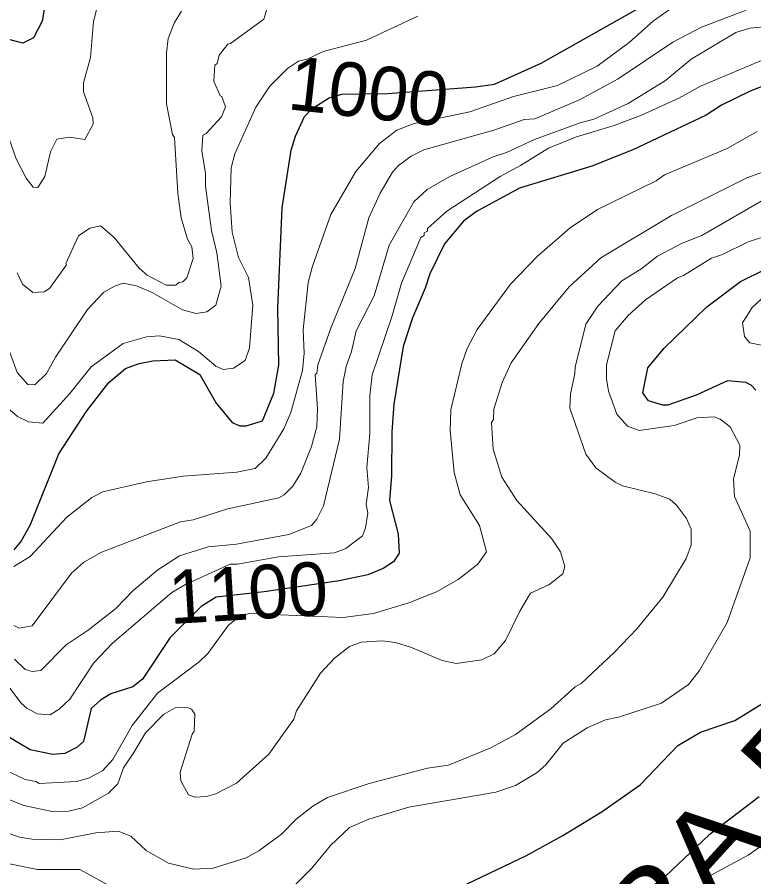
# Model space of a CAD drawing. Extents: x 598.3 to 623.2, y 6902.2 to 6930.1.
# Drawn here: x 612.063 to 613.162, y 6924.757 to 6926.04 of the extents above; entities that cross this region are included whole.
import ezdxf
from ezdxf.enums import TextEntityAlignment as Align

# ---------------------------------------------------------------- set-up
doc = ezdxf.new("R2010")
doc.units = 0
doc.header["$LTSCALE"] = 0.032
for name, color, linetype, lineweight in [('1', 7, 'Continuous', 25), ('2', 7, 'Continuous', 13), ('26', 7, 'Continuous', 25)]:
    doc.layers.add(name, color=color, linetype=linetype, lineweight=lineweight)
doc.layers.add('61', color=7, linetype='Continuous')

msp = doc.modelspace()

# ---------------------------------------------------------------- linework, layer by layer
at = {"layer": '1'}
for points in [[(612.1102, 6926.0925), (612.1003, 6926.0337), (612.0875, 6926.0091), (612.0714, 6926.0009), (612.0505, 6926.0064), (612.0461, 6926.0144), (612.0371, 6926.0221), (612.0209, 6926.0585)], [(612.0583, 6925.245), (612.0682, 6925.2571), (612.0826, 6925.2827), (612.1249, 6925.3883), (612.1666, 6925.4525), (612.1997, 6925.495), (612.2243, 6925.5158), (612.2448, 6925.5232), (612.2652, 6925.5272), (612.2985, 6925.5286), (612.3353, 6925.5067), (612.3596, 6925.4639), (612.3838, 6925.435), (612.3951, 6925.4301), (612.4048, 6925.4301), (612.4291, 6925.4377), (612.4461, 6925.4789), (612.4533, 6925.5204), (612.4517, 6925.6058), (612.4582, 6925.7552), (612.472, 6925.8416), (612.4784, 6925.8623), (612.4915, 6925.8917), (612.503, 6925.9038), (612.5283, 6925.9196), (612.5476, 6925.925), (612.616, 6925.926), (612.7466, 6925.9359), (612.7752, 6925.94), (612.8447, 6925.9714), (613.0137, 6926.0668)], [(613.2874, 6925.9814), (613.1569, 6925.9292), (613.1139, 6925.9085), (613.091, 6925.8938), (612.9816, 6925.8418), (612.9205, 6925.8176), (612.8127, 6925.7846), (612.7483, 6925.7497), (612.7289, 6925.7355), (612.7004, 6925.7015), (612.6786, 6925.657), (612.6719, 6925.6357), (612.6527, 6925.5911), (612.6388, 6925.5485), (612.6249, 6925.4624), (612.6218, 6925.4211), (612.6217, 6925.3553), (612.6186, 6925.3186), (612.6316, 6925.2684), (612.633, 6925.2401), (612.6244, 6925.2272), (612.609, 6925.2174), (612.5862, 6925.2079), (612.5435, 6925.1987), (612.4315, 6925.1827), (612.36, 6925.1746), (612.3377, 6925.1605), (612.2914, 6925.1143), (612.2497, 6925.0524), (612.2355, 6925.0408), (612.2028, 6925.0303), (612.1873, 6925.0207), (612.1733, 6925.0082), (612.162, 6924.9592), (612.1524, 6924.9505), (612.1341, 6924.9411), (612.1163, 6924.9396), (612.0823, 6924.9465), (612.0378, 6924.9729)], [(613.165, 6925.4832), (613.1582, 6925.4908), (613.1503, 6925.4948), (613.1227, 6925.4972), (613.076, 6925.476), (613.0339, 6925.4608), (613.0262, 6925.4609), (613.005, 6925.4674), (612.9967, 6925.4795), (613.0039, 6925.5166), (613.0282, 6925.546), (613.0922, 6925.6075), (613.1425, 6925.6455), (613.2147, 6925.6813)], [(612.7228, 6924.7415), (612.8227, 6924.7892), (612.8773, 6924.8188), (612.9361, 6924.8547), (612.9927, 6924.8944), (613.0489, 6924.953), (613.0828, 6924.9733), (613.1336, 6924.9907), (613.1805, 6925.0192)], [(613.17, 6924.8765), (613.095, 6924.8194), (613.0305, 6924.7582), (612.956, 6924.6983)]]:
    msp.add_lwpolyline(points, dxfattribs=at)
at = {"layer": '2'}
for points in [[(611.9806, 6926.0388), (611.9916, 6926.0135), (612.008, 6925.9857), (612.0108, 6925.9718), (612.0615, 6925.8283), (612.0765, 6925.7997), (612.0869, 6925.786), (612.0936, 6925.7855), (612.1044, 6925.802), (612.1124, 6925.8391), (612.122, 6925.8579), (612.1409, 6925.8608), (612.1641, 6925.8575), (612.1764, 6925.88), (612.1757, 6925.8899), (612.162, 6925.9284), (612.162, 6925.942), (612.1723, 6925.9799), (612.1767, 6926.0335), (612.1832, 6926.0588)], [(612.4371, 6926.0566), (612.431, 6926.0369), (612.381, 6926.0004), (612.3772, 6925.9997), (612.3644, 6925.9831), (612.3612, 6925.9705), (612.3579, 6925.9681), (612.3564, 6925.9442), (612.3659, 6925.9225), (612.3685, 6925.9217), (612.374, 6925.9061), (612.3676, 6925.8914), (612.3449, 6925.8664), (612.34, 6925.8637), (612.3384, 6925.8406), (612.3441, 6925.8068), (612.3441, 6925.7877), (612.3529, 6925.7218), (612.3609, 6925.6881), (612.3675, 6925.6387), (612.3594, 6925.6101), (612.3457, 6925.6), (612.3298, 6925.5977), (612.3098, 6925.6031), (612.2642, 6925.6291), (612.241, 6925.639), (612.2211, 6925.6429), (612.2083, 6925.6385), (612.1918, 6925.6289), (612.1679, 6925.6037), (612.12, 6925.5324), (612.1066, 6925.5084), (612.0894, 6925.4911), (612.0789, 6925.4916), (612.063, 6925.5097), (612.0476, 6925.5521)], [(613.036, 6926.0508), (613.0124, 6926.0346), (612.9761, 6926.0021), (612.9285, 6925.9665), (612.869, 6925.9378), (612.8033, 6925.9215), (612.7386, 6925.8988), (612.6552, 6925.8811), (612.6293, 6925.8713), (612.6036, 6925.8514), (612.5681, 6925.8098), (612.5312, 6925.7452), (612.5036, 6925.6684), (612.4971, 6925.6438), (612.4898, 6925.5734), (612.4914, 6925.5383), (612.4889, 6925.5127), (612.4712, 6925.4498), (612.4609, 6925.4257), (612.4342, 6925.382), (612.4179, 6925.3664), (612.3909, 6925.3611), (612.3107, 6925.3548), (612.2561, 6925.3468), (612.1906, 6925.3319), (612.1741, 6925.3234), (612.1372, 6925.2937), (612.0824, 6925.2354), (612.058, 6925.2205)], [(612.0628, 6925.6585), (612.0706, 6925.6416), (612.0861, 6925.6292), (612.1031, 6925.6299), (612.111, 6925.6349), (612.1366, 6925.6703), (612.1354, 6925.6724), (612.1542, 6925.7136), (612.1711, 6925.7252), (612.1873, 6925.7286), (612.2078, 6925.7112), (612.2448, 6925.6655), (612.2569, 6925.6547), (612.285, 6925.6398), (612.2995, 6925.6398), (612.3042, 6925.6438), (612.3099, 6925.6448), (612.316, 6925.6508), (612.3254, 6925.6797), (612.3237, 6925.6973), (612.3173, 6925.7086), (612.3077, 6925.7407), (612.3026, 6925.7775), (612.2979, 6925.8604), (612.2947, 6925.865), (612.2858, 6925.9107), (612.2858, 6925.9863), (612.2881, 6926.008), (612.2977, 6926.0318), (612.308, 6926.049)], [(612.6509, 6925.8324), (612.6698, 6925.8419), (612.7742, 6925.8713), (612.8196, 6925.8874), (612.8354, 6925.8883), (612.9032, 6925.9172), (612.9596, 6925.9478), (613.0415, 6926.0026), (613.0839, 6926.025), (613.1505, 6926.0504)], [(612.0489, 6925.4565), (612.0632, 6925.4443), (612.0799, 6925.4359), (612.1011, 6925.4342), (612.1413, 6925.4782), (612.1732, 6925.5182), (612.2213, 6925.5528), (612.2561, 6925.5629), (612.2755, 6925.5644), (612.3042, 6925.5588), (612.3333, 6925.5411), (612.3592, 6925.5193), (612.3703, 6925.5143), (612.3856, 6925.5161), (612.4032, 6925.5276), (612.4096, 6925.5466), (612.4145, 6925.6103), (612.4082, 6925.6514), (612.3933, 6925.6813), (612.3836, 6925.719), (612.3805, 6925.7627), (612.3822, 6925.8152), (612.3879, 6925.8361), (612.4191, 6925.9055), (612.4397, 6925.937), (612.4663, 6925.9635), (612.4826, 6925.9741), (612.4954, 6925.9773), (612.5196, 6925.9886), (612.5843, 6926.0056), (612.6608, 6926.0413)], [(612.5926, 6925.5062), (612.6219, 6925.5926), (612.6363, 6925.6432), (612.6655, 6925.7109), (612.67, 6925.7141), (612.6703, 6925.718), (612.675, 6925.7205), (612.6753, 6925.7247), (612.7043, 6925.7506), (612.7834, 6925.8023), (612.8142, 6925.8185), (612.8556, 6925.8445), (612.8976, 6925.8612), (612.9536, 6925.878), (612.9947, 6925.8934), (613.0505, 6925.9189), (613.0828, 6925.9371), (613.2056, 6925.9884), (613.2294, 6925.9928), (613.3023, 6926.0156), (613.3589, 6926.0407)], [(613.1879, 6926.0265), (613.1561, 6926.0234), (613.1354, 6926.0171), (613.0686, 6925.9772), (613.0303, 6925.9456), (612.9749, 6925.9111), (612.9234, 6925.8877), (612.9028, 6925.8823), (612.8348, 6925.8572), (612.7931, 6925.8379), (612.7734, 6925.8313), (612.7085, 6925.8021), (612.6745, 6925.7828), (612.6548, 6925.7642), (612.6182, 6925.6999), (612.5958, 6925.6243), (612.5686, 6925.5719), (612.5617, 6925.5412), (612.5537, 6925.5188), (612.5496, 6925.4961), (612.5439, 6925.4101), (612.5198, 6925.3106), (612.5102, 6925.291), (612.5019, 6925.2812), (612.4682, 6925.2682), (612.39, 6925.2536), (612.3479, 6925.2495), (612.305, 6925.236), (612.2726, 6925.2154), (612.236, 6925.1843), (612.21, 6925.1576), (612.1689, 6925.1252), (612.1358, 6925.1036), (612.098, 6925.0651), (612.0853, 6925.0637), (612.0748, 6925.0667), (612.0591, 6925.0822)], [(613.1671, 6925.8695), (613.1223, 6925.8438), (613.0291, 6925.8045), (613.0165, 6925.7958), (612.9291, 6925.7529), (612.8879, 6925.7256), (612.8387, 6925.6826), (612.799, 6925.6413), (612.7495, 6925.574), (612.7345, 6925.5456), (612.7262, 6925.5226), (612.7099, 6925.4541), (612.7092, 6925.4234), (612.7149, 6925.3605), (612.7242, 6925.3274), (612.7527, 6925.2814), (612.7632, 6925.2421), (612.7505, 6925.2238), (612.7211, 6925.2009), (612.6887, 6925.1826), (612.6474, 6925.166), (612.5945, 6925.15), (612.5495, 6925.1444), (612.4092, 6925.1499), (612.394, 6925.1457), (612.378, 6925.1327), (612.3476, 6925.0906), (612.3345, 6925.0781), (612.2722, 6925.0312), (612.2344, 6924.9832), (612.2058, 6924.9324), (612.1902, 6924.9153), (612.1693, 6924.9044), (612.1513, 6924.8997), (612.0958, 6924.8967), (612.0909, 6924.8997), (612.0748, 6924.9027), (612.0434, 6924.9173)], [(611.9561, 6924.9104), (612.073, 6924.8639), (612.1149, 6924.8547), (612.1396, 6924.8554), (612.1602, 6924.86), (612.1993, 6924.8822), (612.2129, 6924.8959), (612.2218, 6924.92), (612.2371, 6924.9426), (612.2544, 6924.9721), (612.2811, 6924.9996), (612.2985, 6925.0092), (612.317, 6925.0099), (612.3231, 6925.0073), (612.3279, 6924.9999), (612.327, 6924.9746), (612.3239, 6924.9703), (612.3061, 6924.9136), (612.3072, 6924.9005), (612.3185, 6924.8796), (612.3281, 6924.8762), (612.3456, 6924.877), (612.3594, 6924.8811), (612.3904, 6924.8968), (612.4385, 6924.9401), (612.4757, 6924.9924), (612.4795, 6925.0049), (612.5156, 6925.0609), (612.5365, 6925.0834), (612.5588, 6925.1008), (612.5763, 6925.1072), (612.6074, 6925.1095), (612.6277, 6925.1071), (612.6515, 6925.0996), (612.6972, 6925.08), (612.7182, 6925.0756), (612.7565, 6925.0811), (612.7745, 6925.09), (612.7917, 6925.1096), (612.813, 6925.1538), (612.8288, 6925.1805), (612.8563, 6925.1928), (612.8774, 6925.2093), (612.8799, 6925.2205), (612.8735, 6925.242), (612.8605, 6925.2617), (612.8087, 6925.3185), (612.7863, 6925.3534), (612.773, 6925.3954), (612.7707, 6925.4349), (612.7739, 6925.4397), (612.774, 6925.4549), (612.7867, 6925.4946), (612.8, 6925.5243), (612.8414, 6925.5826), (612.8868, 6925.6376), (612.9338, 6925.6806), (613.0392, 6925.744), (613.1517, 6925.7999), (613.2766, 6925.8453)], [(612.0577, 6925.1322), (612.0657, 6925.1282), (612.0855, 6925.1318), (612.1439, 6925.2104), (612.162, 6925.226), (612.1876, 6925.2413), (612.3066, 6925.287), (612.3257, 6925.2901), (612.3775, 6925.3063), (612.4535, 6925.3225), (612.4613, 6925.3271), (612.4743, 6925.34), (612.4861, 6925.3597), (612.5019, 6925.3993), (612.51, 6925.4287), (612.5109, 6925.4554), (612.5076, 6925.5068), (612.5101, 6925.5083), (612.5117, 6925.521), (612.5309, 6925.5756), (612.5674, 6925.6648), (612.5877, 6925.7407), (612.6044, 6925.7774), (612.6232, 6925.8087), (612.6321, 6925.8184), (612.6509, 6925.8324)], [(612.0423, 6924.8248), (612.0662, 6924.8165), (612.0853, 6924.8133), (612.1269, 6924.8125), (612.1803, 6924.823), (612.2137, 6924.8253), (612.2323, 6924.8179), (612.2556, 6924.7964), (612.2888, 6924.7774), (612.3266, 6924.7688), (612.3553, 6924.7702), (612.4046, 6924.7856), (612.4237, 6924.7959), (612.4571, 6924.8209), (612.4793, 6924.8431), (612.5043, 6924.8628), (612.5261, 6924.8754), (612.588, 6924.8967), (612.6751, 6924.9192), (612.7065, 6924.9238), (612.7695, 6924.9495), (612.8066, 6924.9696), (612.8593, 6925.008), (612.8954, 6925.0409), (612.9046, 6925.0457), (612.9538, 6925.0919), (612.9882, 6925.1279), (613.0264, 6925.1743), (613.0611, 6925.2323), (613.0685, 6925.252), (613.0685, 6925.276), (613.0615, 6925.292), (613.0468, 6925.3117), (613.037, 6925.3207), (613.0149, 6925.3289), (612.9661, 6925.3405), (612.9553, 6925.346), (612.9266, 6925.3673), (612.9117, 6925.3878), (612.8875, 6925.4566), (612.8887, 6925.4777), (612.8953, 6925.5078), (612.8954, 6925.5178), (612.9116, 6925.582), (612.9295, 6925.6085), (612.9652, 6925.6466), (612.9934, 6925.6638), (613.0182, 6925.6833), (613.0551, 6925.7026), (613.0844, 6925.7142), (613.2367, 6925.8023)], [(613.0809, 6925.0652), (613.1226, 6925.1365), (613.1569, 6925.233), (613.1568, 6925.273), (613.1334, 6925.3249), (613.1318, 6925.351), (613.1406, 6925.3864), (613.1414, 6925.4014), (613.1267, 6925.4284), (613.112, 6925.4399), (613.103, 6925.4438), (613.0769, 6925.4423), (613.0434, 6925.4306), (612.9912, 6925.423), (612.9739, 6925.4296), (612.9578, 6925.4476), (612.9455, 6925.4819), (612.9423, 6925.5004), (612.9423, 6925.521), (612.9554, 6925.5719), (612.9749, 6925.5947), (613.0006, 6925.6181), (613.0481, 6925.6509), (613.0574, 6925.6545), (613.099, 6925.6805), (613.1155, 6925.6859), (613.1535, 6925.7045), (613.1784, 6925.7124)], [(613.1789, 6925.6245), (613.1596, 6925.6068), (613.1455, 6925.5839), (613.1481, 6925.5634), (613.1562, 6925.5538), (613.1758, 6925.55)], [(612.0334, 6925.0624), (612.0688, 6925.0165), (612.0772, 6925.009), (612.0929, 6925.0004), (612.1121, 6924.9989), (612.1255, 6925.0075), (612.1415, 6925.0221), (612.1772, 6925.0764), (612.2053, 6925.1059), (612.2939, 6925.1817), (612.3139, 6925.1936), (612.3805, 6925.2236), (612.3918, 6925.2237), (612.4531, 6925.2349), (612.5363, 6925.2408), (612.5535, 6925.247), (612.578, 6925.2659), (612.5828, 6925.2779), (612.5861, 6925.2999), (612.5836, 6925.3134), (612.587, 6925.3382), (612.5845, 6925.3679), (612.5893, 6925.4188), (612.5893, 6925.4754), (612.5926, 6925.5062)], [(612.5587, 6924.831), (612.5877, 6924.8432), (612.6474, 6924.861), (612.7774, 6924.8837), (612.8066, 6924.8934), (612.839, 6924.913), (612.8518, 6924.9244), (612.8778, 6924.9568), (612.9136, 6924.9795), (612.9406, 6924.9913), (612.9604, 6924.9954), (613.0243, 6925.0162), (613.0647, 6925.0441), (613.0809, 6925.0652)], [(612.0464, 6924.7774), (612.0934, 6924.768), (612.1565, 6924.768), (612.1961, 6924.7461), (612.2173, 6924.7297), (612.2621, 6924.7113), (612.3047, 6924.7121), (612.3491, 6924.7201), (612.3777, 6924.7225), (612.4613, 6924.7291), (612.5025, 6924.7701), (612.5306, 6924.8039), (612.5587, 6924.831)], [(613.1904, 6924.8153), (613.1536, 6924.7894), (613.0901, 6924.7552)]]:
    msp.add_lwpolyline(points, dxfattribs=at)

# ---------------------------------------------------------------- texts
at = {"layer": '26', "width": 1.2}
msp.add_text('SERRA DA BOCAINA', height=0.12, rotation=47.594, dxfattribs=at).set_placement((613.3793, 6925.027), align=Align.CENTER)
at = {"layer": '61'}
for s, rotation, p in [('1000', 353.589, (612.583, 6925.8894)), ('1100', 3.366, (612.4099, 6925.1413))]:
    msp.add_text(s, height=0.08, rotation=rotation, dxfattribs=at).set_placement(p, align=Align.CENTER)

doc.saveas('drawing.dxf')
